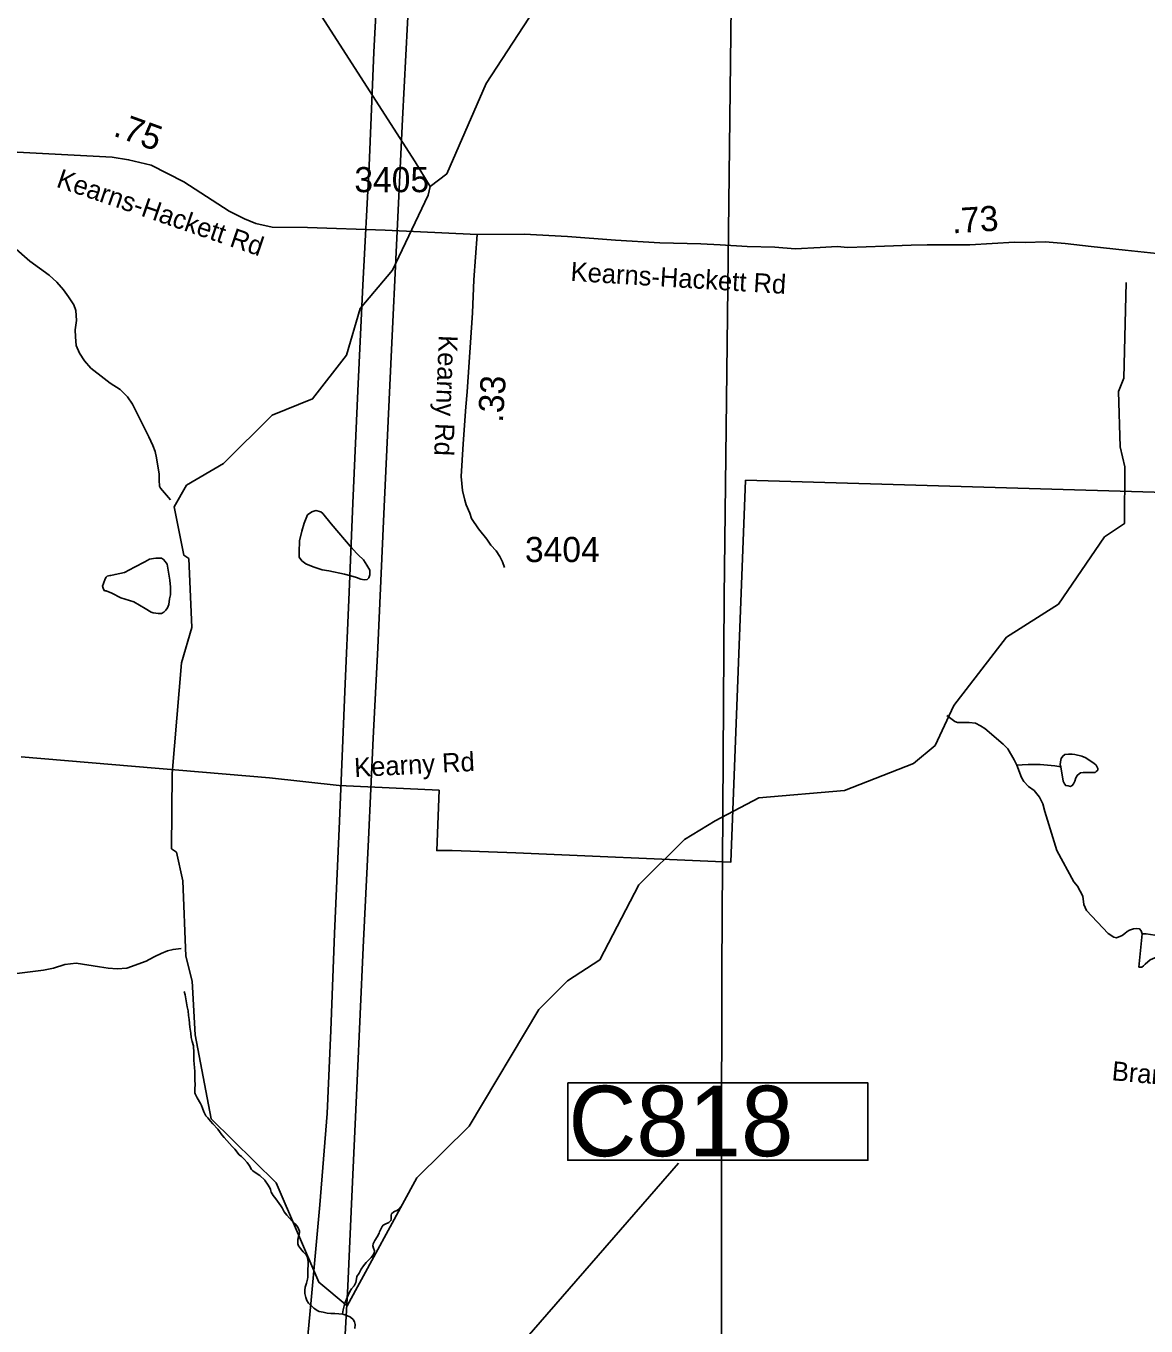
# Model space of a CAD drawing. Extents: x 1662474 to 1856135, y 779280 to 917889.
# Drawn here: x 1774598 to 1780168, y 790550 to 797012 of the extents above; entities that cross this region are included whole.
import ezdxf

# ---------------------------------------------------------------- set-up
doc = ezdxf.new("R2010")
doc.units = 0
for name, color, linetype in [('Exist Boundary Political City Limit New', 7, 'Continuous'), ('Exist Hydrographic Creek Single Shore', 7, 'Continuous'), ('Exist Hydrographic Misc Water Feature', 7, 'Continuous'), ('Exist Hydrographic Pond Under 1500 Sq Ft', 7, 'Continuous'), ('Exist Road Non-System Type 51 Label', 7, 'Continuous'), ('Exist Road Primary NC Structure Culvert Number Label', 7, 'Continuous'), ('Exist Road Secondary Mileage Hundredths English Label', 7, 'Continuous'), ('Exist Road Secondary Type 51 Attributed', 7, 'Continuous'), ('Exist Road Secondary Type 51 Label', 7, 'Continuous'), ('Exist Road Secondary Type 51 Number Label', 7, 'Continuous'), ('Exist Utilities Electrical Transmission Line', 7, 'Continuous'), ('Map Preparation Boundary City Limit Buffer Line', 7, 'Continuous')]:
    doc.layers.add(name, color=color, linetype=linetype)

msp = doc.modelspace()

# ---------------------------------------------------------------- linework, layer by layer
at = {"layer": 'Exist Boundary Political City Limit New'}
msp.add_lwpolyline([(1774573.9, 793378.9), (1775809.4, 793274.9), (1776155.9, 793236.4), (1776652.4, 793213.2), (1776640.9, 792912.9), (1776645.9, 792912.9), (1776717.9, 792912.9), (1777033.5, 792901.2), (1778103.6, 792855.6), (1778176.8, 794754), (1780491, 794686.2), (1781079.1, 794680.2), (1781121.6, 794680.2), (1780957.9, 795256.7), (1780994.2, 795262.7), (1781394.5, 795262.7), (1781406.6, 795469), (1781758.4, 795469), (1782013, 795432.6), (1783698.9, 795177.8), (1783710.9, 795371.9)], dxfattribs=at)
at = {"layer": 'Exist Hydrographic Creek Single Shore'}
for points in [[(1776173.9, 790607.8), (1776134.5, 790612.2), (1776114, 790612.2), (1776096.1, 790614.1), (1776076, 790617.8), (1776056.2, 790621.7), (1776045.5, 790627.2), (1776034.8, 790634.6), (1776030.2, 790638.2), (1776003.5, 790662.9), (1775994.4, 790677.1), (1775989.1, 790691.2), (1775984.9, 790711.4), (1775984.6, 790728.5), (1775986.2, 790741.9), (1775992.5, 790761.8), (1775997.5, 790782.1), (1775998.8, 790792.8), (1775999.4, 790810.9), (1775999, 790831.6), (1776000.9, 790850.6), (1776001.1, 790868.9), (1775998.5, 790889.6), (1775991.1, 790903.3), (1775976.5, 790918.8), (1775963.4, 790934.5), (1775953.4, 790948.9), (1775949.5, 790958.7), (1775950.5, 790979.1), (1775955.5, 790997.8), (1775958.4, 791015.1), (1775958.1, 791021.1), (1775950.5, 791041.4), (1775936.6, 791056.8), (1775922.1, 791070.8), (1775908.2, 791086.2), (1775895.4, 791101.2), (1775882, 791117.4), (1775871.5, 791136.4), (1775864.9, 791147.6), (1775841.2, 791182.6), (1775827.9, 791197.8), (1775817.4, 791215.4), (1775813.2, 791227.4), (1775810.1, 791236.6), (1775798.5, 791254.5), (1775787.8, 791271.8), (1775785.9, 791274.4), (1775760, 791297.2), (1775742.9, 791308.6), (1775725.6, 791320.9), (1775720, 791327.4), (1775709.5, 791345.6), (1775697, 791361.8), (1775683.2, 791378.6), (1775668.9, 791392), (1775658.1, 791401.2), (1775635.8, 791428.2), (1775623, 791442.1), (1775609.2, 791456.1), (1775595.9, 791471), (1775584.1, 791486.5), (1775572, 791500.7), (1775559.8, 791517.2), (1775551.5, 791527.9), (1775526.9, 791553.9), (1775515.1, 791568.1), (1775502, 791583.9), (1775492.5, 791595.1), (1775482.2, 791614.1), (1775475.5, 791633.2), (1775470.2, 791645.8), (1775465.2, 791655), (1775449.8, 791684.6), (1775439.5, 791703), (1775438.1, 791709.1), (1775437.9, 791729), (1775438.4, 791749.8), (1775438.1, 791771), (1775438.1, 791780.2), (1775437.6, 791814.3), (1775436.6, 791834.5), (1775434.5, 791851.3), (1775432.9, 791871.5), (1775432.6, 791892.5), (1775432.4, 791908.2), (1775430.2, 791942.9), (1775424.5, 791963.4), (1775419.5, 791984.4), (1775417.1, 792004.9), (1775414.5, 792025.1), (1775413.2, 792035.6), (1775408.8, 792072.8), (1775406.6, 792093.8), (1775404, 792115.9), (1775399.4, 792136.3), (1775396.1, 792156), (1775392.2, 792175.7), (1775389.1, 792195.9), (1775384.9, 792212.2)], [(1776463.9, 791143.2), (1776454.1, 791132.4), (1776444.8, 791125.3), (1776427.6, 791116.4), (1776415.6, 791106.7), (1776413.8, 791101.4), (1776414.2, 791081), (1776413, 791073.4), (1776402.8, 791064.2), (1776383.5, 791056.3), (1776374.9, 791051.6), (1776368.6, 791044.5), (1776356.8, 791017.2), (1776353.6, 791010.4), (1776343.9, 790992.8), (1776332.9, 790974.7), (1776323.8, 790957.6), (1776322.1, 790947.6), (1776326.9, 790936.9), (1776331.4, 790923.2), (1776330.2, 790913.5), (1776326.1, 790905.1), (1776313.8, 790890.4), (1776303.8, 790881), (1776289.6, 790865), (1776276.5, 790848.2), (1776264.1, 790831.9), (1776254.1, 790813), (1776243.9, 790795.2), (1776237.6, 790763.9), (1776237.4, 790762.9), (1776229.2, 790750), (1776216.6, 790735.1), (1776208, 790721.1), (1776199.9, 790702.8), (1776192, 790683.6), (1776184.4, 790663.9), (1776177, 790637.2), (1776175.1, 790629.8), (1776172.8, 790609.3), (1776173.9, 790607.8)], [(1776173.9, 790607.8), (1776193.8, 790602.5), (1776211.9, 790593.1), (1776224.5, 790581.5), (1776232.1, 790570.5), (1776235.8, 790556.9), (1776234, 790536.6)]]:
    msp.add_lwpolyline(points, dxfattribs=at)
at = {"layer": 'Exist Hydrographic Misc Water Feature'}
msp.add_line((1776607.3, 796214.3), (1776533.3, 796337.2), dxfattribs=at)
for points in [[(1776607.3, 796214.3), (1776691.4, 796278.2), (1776886.4, 796727.2), (1777469.4, 797621.2), (1777513.5, 797896), (1777733.3, 798396.9), (1777813.5, 798910.7), (1777716.5, 799296.7), (1777584.4, 799473.3), (1777426.3, 799591.4), (1777294.5, 799741.8), (1777057.4, 800252), (1776991.4, 800319.1), (1776467.3, 800556.2), (1776236.4, 800734.8)], [(1776533.3, 796337.2), (1776052.1, 797085), (1776046.3, 797121.1), (1776038.5, 797155.1), (1776009, 797217.4), (1775914.1, 797332.2), (1775809.3, 797485.1), (1775714.5, 797661.9), (1775673.1, 797732.3), (1775627.8, 797796.6), (1775523, 797973.6), (1775406.1, 798116.6), (1775362.7, 798180.9), (1775349.1, 798211), (1775335.4, 798257.1), (1775335.6, 798303.1), (1775334.4, 798367.2), (1775327, 798451.3)], [(1776195.4, 790649.6), (1776054.3, 790767.3), (1775841.3, 791260.6), (1775519.3, 791579), (1775439.4, 791997.5), (1775424.4, 792263.6), (1775392.4, 792389), (1775378.3, 792763.4), (1775346.3, 792905.2), (1775321.3, 792922.2), (1775324.3, 793296.3), (1775371.3, 793846.7), (1775422.3, 794022.9), (1775408.4, 794364.5), (1775383.4, 794381.5), (1775335.4, 794622.1), (1775395.3, 794729.2), (1775579.4, 794837), (1775822.4, 795078.2), (1776023.4, 795159.4), (1776192.3, 795376), (1776260.4, 795607.6), (1776420.3, 795798), (1776598.3, 796171.8), (1776607.3, 796214.3)], [(1774535.9, 795915.1), (1774617.3, 795842.5), (1774712.9, 795773.7), (1774750.6, 795739.3), (1774784.2, 795701.1), (1774809.9, 795666.8), (1774835.7, 795626.6), (1774845.5, 795598.5), (1774849, 795548.5), (1774842.7, 795502.5), (1774844.3, 795466.5), (1774848, 795424.5), (1774863.8, 795386.3), (1774889.4, 795348.1), (1774921, 795311.8), (1774986.6, 795259.3), (1775016.3, 795237), (1775066.2, 795204.6), (1775101.8, 795168.3), (1775127.7, 795132.1), (1775208.3, 794969.4), (1775228, 794927.2), (1775239.6, 794897.1), (1775247.4, 794865.1), (1775260.8, 794785), (1775260.6, 794755), (1775262.4, 794724.9), (1775266.3, 794714.9), (1775315.9, 794656.4)], [(1778026.3, 793060.7), (1778243.4, 793174.5), (1778669.3, 793211.8), (1779011.4, 793345.9), (1779120.5, 793435.6), (1779213.3, 793633.9), (1779474.4, 793973.3), (1779733.4, 794138.6), (1779961.4, 794472.1), (1780061.4, 794538.9), (1780063.3, 794821.2), (1780039.3, 794920.1), (1780032.3, 795196), (1780058.4, 795261.1), (1780069.4, 795736.8)], [(1779177.9, 793584.7), (1779217.7, 793554.4), (1779231.6, 793550.3), (1779255.6, 793550.1), (1779289.6, 793549.9), (1779319.6, 793545.7), (1779345.4, 793533.5), (1779367.3, 793519.4), (1779458.8, 793442.7), (1779480.7, 793418.5), (1779512.3, 793364.3), (1779526.3, 793338.3)], [(1779744.2, 793328.7), (1779714.3, 793334.9), (1779642.3, 793341.4), (1779612.2, 793341.6), (1779582.2, 793341.8), (1779552.3, 793340), (1779526.3, 793338.3)], [(1779526.3, 793338.3), (1779549.8, 793276), (1779561.5, 793255.9), (1779583.5, 793231.8), (1779611.4, 793211.6), (1779639, 793179.3), (1779654.8, 793145.3), (1779664.7, 793107.2), (1779697.9, 792998.9), (1779725.2, 792912.7), (1779810.3, 792758.1), (1779828.1, 792736), (1779853.7, 792685.8), (1779859.5, 792645.7), (1779873.2, 792615.6), (1779980.4, 792500.8), (1780008.3, 792482.7), (1780022.3, 792478.6), (1780050.6, 792490.4), (1780062.5, 792500.3), (1780074.6, 792510.2), (1780086.7, 792518.2), (1780106.6, 792524), (1780122.8, 792525.8), (1780136.7, 792523.8), (1780144.7, 792513.7), (1780148.6, 792499.7)], [(1776195.4, 790649.6), (1776541.3, 791285.7), (1776802.3, 791543.1), (1777148.3, 792123.5), (1777291.4, 792265), (1777451.3, 792370.1), (1777645.3, 792743.6), (1777872.3, 792968.7), (1778026.3, 793060.7)], [(1774418.2, 792285.2), (1774684.4, 792319.1), (1774734.6, 792328.6), (1774790.8, 792346.2), (1774846.8, 792353.7), (1774962.6, 792334.8), (1775006.7, 792328.4), (1775050.6, 792326), (1775098.6, 792327.7), (1775194.9, 792362.9), (1775211.1, 792370.8), (1775239.2, 792386.5), (1775269.4, 792402.2), (1775301.4, 792414), (1775329.5, 792421.8), (1775369.4, 792425.5)]]:
    msp.add_lwpolyline(points, dxfattribs=at)
at = {"layer": 'Exist Hydrographic Pond Under 1500 Sq Ft'}
for points in [[(1776103.3, 794303.1), (1776181.2, 794286.5), (1776213.2, 794278.2), (1776241.3, 794270), (1776263.2, 794261.7), (1776279.2, 794259.6), (1776295.2, 794261.5), (1776303.2, 794269.4), (1776307.3, 794283.4), (1776307.5, 794307.4), (1776293.8, 794331.5), (1776275.9, 794357.7), (1776250.1, 794383.9), (1776220.4, 794414.2), (1776115.4, 794537.1), (1776073.7, 794589.4), (1776063.9, 794597.5), (1776039.9, 794603.7), (1776019.8, 794597.9), (1775997.7, 794582.1), (1775981.5, 794540.2), (1775969, 794500.2), (1775958.7, 794452.3), (1775956, 794396.3), (1775956, 794372.3), (1775969.8, 794354.3), (1775989.7, 794338.1), (1776025.6, 794323.8), (1776071.5, 794309.3), (1776103.3, 794303.1)], [(1775316.7, 794222), (1775316.7, 794216), (1775316.5, 794184), (1775312.2, 794164.1), (1775308.1, 794136.1), (1775301.9, 794120.2), (1775293.7, 794108.2), (1775283.7, 794098.3), (1775271.6, 794092.4), (1775255.6, 794092.5), (1775243.7, 794092.6), (1775229.6, 794094.7), (1775219.7, 794098.8), (1775189.8, 794117.1), (1775134, 794149.5), (1775070.2, 794170), (1775024.5, 794192.5), (1774996.6, 794204.6), (1774988.6, 794204.7), (1774982.5, 794212.8), (1774978.6, 794226.8), (1774982.9, 794240.8), (1774990.9, 794264.7), (1774997, 794272.7), (1775001.1, 794276.7), (1775015.1, 794280.5), (1775019.2, 794280.5), (1775041.1, 794286.4), (1775087.3, 794296), (1775137.5, 794321.5), (1775189.6, 794349.1), (1775211.7, 794361), (1775231.8, 794364.8), (1775243.9, 794366.7), (1775257.9, 794366.6), (1775272, 794366.5), (1775281.8, 794360.3), (1775289.8, 794350.3), (1775299.7, 794336.2), (1775313, 794258.1), (1775316.7, 794222)], [(1779744.2, 793328.7), (1779742.2, 793338.7), (1779742.4, 793354.7), (1779746.5, 793370.7), (1779754.5, 793382.6), (1779764.5, 793390.5), (1779782.6, 793392.4), (1779800.6, 793392.3), (1779814.6, 793390.2), (1779848.6, 793382), (1779868.5, 793373.9), (1779890.4, 793359.7), (1779908.5, 793347.5), (1779920.2, 793337.5), (1779926.3, 793327.4), (1779928.2, 793321.4), (1779928.2, 793313.4), (1779920.2, 793305.5), (1779916.1, 793301.5), (1779896, 793301.6), (1779877.9, 793301.8), (1779856, 793301.9), (1779842, 793300), (1779827.9, 793288.1), (1779819.9, 793274.1), (1779813.7, 793258.2), (1779807.6, 793244.2), (1779801.4, 793236.3), (1779797.5, 793234.3), (1779793.4, 793232.3), (1779781.5, 793234.4), (1779769.4, 793236.5), (1779763.7, 793244.5), (1779755.7, 793258.6), (1779744.2, 793328.7)], [(1780148.6, 792499.7), (1780168.5, 792499.5), (1780234.5, 792489.1), (1780302.4, 792474.6), (1780326.4, 792468.5), (1780344.2, 792456.3), (1780350.2, 792450.3), (1780354.1, 792440.2), (1780354.1, 792428.3), (1780347.9, 792414.3), (1780337.9, 792402.3), (1780303.8, 792396.6), (1780269.8, 792392.9), (1780233.7, 792387.1), (1780211.7, 792379.2), (1780189.6, 792369.4), (1780163.6, 792347.6), (1780155.4, 792339.7), (1780147.4, 792333.7), (1780137.3, 792333.7), (1780133.4, 792333.8), (1780148.6, 792499.7)]]:
    msp.add_lwpolyline(points, dxfattribs=at)
at = {"layer": 'Exist Road Primary NC Structure Culvert Number Label'}
msp.add_line((1775706.3, 788906.3), (1777842.6, 791358.7), dxfattribs=at)
msp.add_lwpolyline([(1777292.3, 791757.7), (1778785.3, 791757.7), (1778785.3, 791373.9), (1777292.3, 791373.9)], close=True, dxfattribs=at)
at = {"layer": 'Exist Road Secondary Type 51 Attributed'}
for points in [[(1776842.4, 795975.6), (1776384.7, 795997.2), (1775998.6, 796010.2), (1775821.9, 796013.1), (1775740.7, 796031.1), (1775685.1, 796054.3), (1775608.7, 796092.5), (1775382.8, 796238.1), (1775219.9, 796320.2), (1775107.8, 796347.1), (1775026.7, 796360.4), (1774553.1, 796384.5), (1774440.1, 796388.5), (1774328.3, 796397.8), (1774253.3, 796408), (1774191.3, 796422.4), (1774095.4, 796466.8), (1774026.4, 796511.9), (1773899, 796631.3), (1773779.1, 796725.1), (1773736.8, 796743.1), (1773662, 796762.2), (1773583.2, 796771.5), (1773078.3, 796786.3)], [(1776842.4, 795975.6), (1776825.3, 795750.7), (1776818.9, 795586.1), (1776792, 795194.2), (1776785.1, 795118.6), (1776771.9, 794934.8), (1776762.7, 794773.3), (1776769.1, 794703.2), (1776780.1, 794655.1), (1776787.6, 794632.5), (1776805.3, 794590.5), (1776814, 794563.9), (1776847.6, 794512.9), (1776890.5, 794461.9), (1776909.6, 794431.8), (1776935.9, 794403.7), (1776955.1, 794374.7), (1776967.5, 794348.9), (1776977.8, 794320.1)], [(1780222.6, 795882), (1780064.7, 795897.7), (1779896.3, 795916.6), (1779766.3, 795931.7), (1779666.7, 795938.6), (1779568.5, 795935.7), (1779514.4, 795937.8), (1779292.2, 795923.9), (1779080.5, 795924), (1779000.4, 795922.7), (1778868.4, 795917.8), (1778686.1, 795911.3), (1778632.4, 795916), (1778548.2, 795910.5), (1778424, 795903.9), (1778321.8, 795912.6), (1778184.5, 795915.7), (1778051.2, 795924.9), (1777954.5, 795930), (1777749.9, 795935.2), (1777530.5, 795947.6), (1777291.9, 795966.5), (1777076.1, 795978.2), (1776842.4, 795975.6)]]:
    msp.add_lwpolyline(points, dxfattribs=at)
at = {"layer": 'Exist Utilities Electrical Transmission Line'}
for points in [[(1778129.7, 799211.7), (1778069.5, 794174.5), (1778059.2, 792317.3), (1778056.5, 791410.5), (1778057.8, 790023.4), (1778053.5, 788648.6), (1778047.9, 788184.3), (1778046.5, 787726.1), (1778040.8, 787269.7), (1778044.3, 787201.7), (1778040, 787151.5), (1778039.7, 787117.4), (1778051.6, 787091.6), (1778061.1, 787057.2), (1778089.1, 787031.1), (1778150.8, 786998.6), (1780139.3, 786247.6)], [(1776352, 797353.1), (1776328.6, 796882.9), (1776304, 796316.9), (1776273.5, 795724.5), (1776248.7, 795198.2), (1776223.9, 794640), (1776204.7, 794197.7), (1776183.5, 793703.5), (1776157.2, 793059.4), (1776132.7, 792501.3), (1776113.4, 792018.8), (1776095.8, 791606.6), (1776058.6, 791152.1), (1776015.5, 790678.1), (1775977.7, 790269.9), (1775765.2, 789684.4), (1775564.6, 789099.3), (1775427.3, 788694.5), (1775287.7, 788295.6), (1775152.1, 787878.9), (1775008.7, 787445.9), (1774717.3, 786536.3)], [(1776512, 797345.9), (1776470.5, 796549.9), (1776442, 795957.3), (1776413.6, 795367.1), (1776378, 794586.7), (1776348, 793920.7), (1776324.8, 793472.2), (1776301.7, 792968.2), (1776275.1, 792431.7), (1776244.8, 791767.7), (1776220.1, 791229.3), (1776198.8, 790747.2), (1776182.5, 790446.9), (1776174.9, 790396.8), (1776171.1, 790371), (1776167.3, 790344.8), (1776043.3, 789978.1), (1775892.4, 789517.1), (1775730.9, 789033.9), (1775589.6, 788605.5), (1775438.5, 788148.4), (1775245.8, 787579.3), (1775061.2, 787054), (1774894.9, 786525.1)]]:
    msp.add_lwpolyline(points, dxfattribs=at)
at = {"layer": 'Map Preparation Boundary City Limit Buffer Line'}
msp.add_lwpolyline([(1774573.9, 793378.9), (1775809.4, 793274.9), (1776155.9, 793236.4), (1776652.4, 793213.2), (1776640.9, 792912.9), (1776645.9, 792912.9), (1776717.9, 792912.9), (1777033.5, 792901.2), (1778103.6, 792855.6), (1778176.8, 794754), (1780491, 794686.2), (1781079.1, 794680.2), (1781121.6, 794680.2), (1780957.9, 795256.7), (1780994.2, 795262.7), (1781394.5, 795262.7), (1781406.6, 795469), (1781758.4, 795469), (1782013, 795432.6), (1783698.9, 795177.8), (1783710.9, 795371.9)], dxfattribs=at)

# ---------------------------------------------------------------- texts
at = {"layer": 'Exist Road Non-System Type 51 Label'}
for s, rotation, p in [('Kearny Rd', 2.91688, (1776232.3, 793278.4)), ('Branchwater Rd', 354.82726, (1779995.5, 791771.7))]:
    msp.add_text(s, height=95, rotation=rotation, dxfattribs=at).set_placement(p)
at = {"layer": 'Exist Road Primary NC Structure Culvert Number Label'}
msp.add_text('C818', height=350, dxfattribs=at).set_placement((1777295.5, 791393.7))
at = {"layer": 'Exist Road Secondary Mileage Hundredths English Label'}
for s, rotation, p in [('.75', 340.07137, (1775026.9, 796468.4)), ('.73', 3.57981, (1779206, 795981.1)), ('.33', 86.06789, (1776969.2, 795038.9))]:
    msp.add_text(s, height=125, rotation=rotation, dxfattribs=at).set_placement(p)
at = {"layer": 'Exist Road Secondary Type 51 Label'}
for s, rotation, p in [('Kearns-Hackett Rd', 341.10726, (1774743.8, 796214.3)), ('Kearns-Hackett Rd', 356.53103, (1777304.4, 795745.2)), ('Kearny Rd', 267.83891, (1776651, 795476.6))]:
    msp.add_text(s, height=95, rotation=rotation, dxfattribs=at).set_placement(p)
at = {"layer": 'Exist Road Secondary Type 51 Number Label'}
for s, p in [('3405', (1776231, 796186.2)), ('3404', (1777079.7, 794347.5))]:
    msp.add_text(s, height=125, dxfattribs=at).set_placement(p)

doc.saveas('drawing.dxf')
